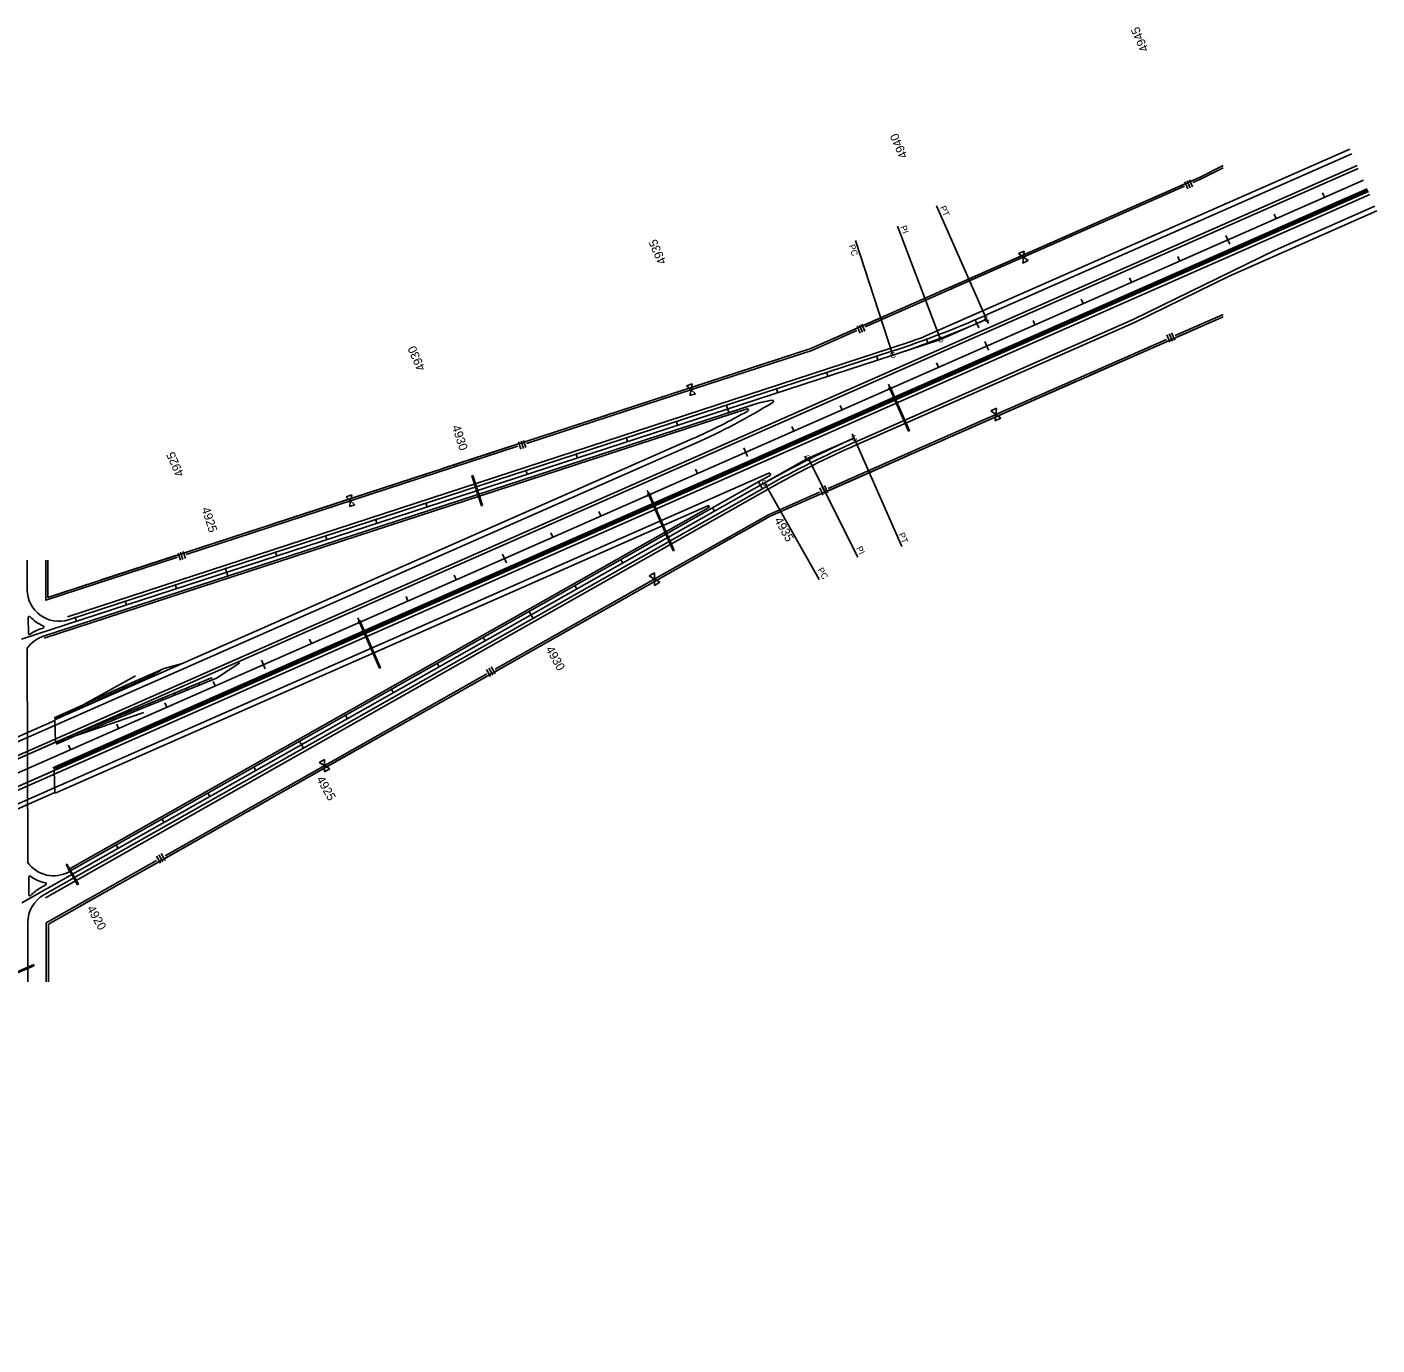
# Model space of a CAD drawing. Extents: x 192699 to 285914, y 194342 to 233219.
# Drawn here: x 237535 to 240097, y 212536 to 215037 of the extents above; entities that cross this region are included whole.
import ezdxf

# ---------------------------------------------------------------- set-up
doc = ezdxf.new("R2010")
doc.units = 0
for name, color, linetype in [('CENT LINE', 7, 'Continuous'), ('CONCRETE', 7, 'Continuous'), ('CURVE DATA', 7, 'Continuous'), ('CURVE LINE', 7, 'Continuous'), ('DRAINAGE', 7, 'Continuous'), ('GUARDRAIL', 7, 'Continuous'), ('R-W - CofA', 7, 'Continuous'), ('R_Proposed Guardrail', 7, 'Continuous'), ('ROAD', 7, 'Continuous'), ('SHOULDER', 7, 'Continuous'), ('STATIONING1', 7, 'Continuous'), ('STATIONING2', 7, 'Continuous'), ('WRSF', 7, 'Continuous')]:
    doc.layers.add(name, color=color, linetype=linetype)

msp = doc.modelspace()

# ---------------------------------------------------------------- linework, layer by layer
at = {"layer": 'CENT LINE'}
for p, q in [((235115.1, 212563.9), (240071.3, 214746.4)), ((239356.2, 214482.3), (239356.2, 214482.3)), ((237524.9, 213875.3), (239178.5, 214414.4)), ((239105, 214257), (239105, 214257)), ((237525.7, 213375.3), (238935, 214171.8))]:
    msp.add_line(p, q, dxfattribs=at)
for centre, start, end in [((238586.5, 216230.2), 288.0579, 293.7667), ((239874.7, 212509.1), 113.7665, 119.4745)]:
    msp.add_arc(centre, 1909.9, start, end, dxfattribs=at)
at = {"layer": 'CONCRETE'}
for p, q in [((237584.4, 213631.6), (240078.6, 214730)), ((237586, 213628), (240080.2, 214726.3))]:
    msp.add_line(p, q, dxfattribs=at)
at = {"layer": 'CURVE DATA'}
for points in [[(239356.2, 214482.3), (239261.3, 214697.8)], [(239187, 214658.7), (239269.1, 214444)], [(239356.2, 214482.3), (239271.6, 214674.5)], [(239178.5, 214414.4), (239107.7, 214631.8)], [(239105, 214257), (239195.7, 214051)], [(239112, 214030.9), (239017.9, 214218.6)], [(238935, 214171.8), (239038.3, 213988.9)]]:
    msp.add_lwpolyline(points, dxfattribs=at)
at = {"layer": 'CURVE LINE'}
for p, q in [((239269.1, 214444), (239356.2, 214482.3)), ((239017.9, 214218.6), (239105, 214257))]:
    msp.add_line(p, q, dxfattribs=at)
for points in [[(239178.5, 214414.4), (239269.1, 214444)], [(238935, 214171.8), (239017.9, 214218.6)]]:
    msp.add_lwpolyline(points, dxfattribs=at)
at = {"layer": 'DRAINAGE'}
for p, q in [((238379.3, 214185.4), (238397.9, 214128.4)), ((238381.2, 214186), (238399.8, 214129)), ((238715.8, 214147.3), (238761.7, 214043)), ((238717.6, 214148.1), (238763.6, 214043.8)), ((238166.7, 213905.5), (238204.1, 213820.4)), ((238168.5, 213906.3), (238206, 213821.2)), ((237609.5, 213447.9), (237631.1, 213409.6)), ((237611.2, 213448.9), (237632.9, 213410.6)), ((237504, 213238.8), (237548, 213258)), ((237504, 213236.6), (237548, 213255.8)), ((237548, 213255.8), (237548, 213258))]:
    msp.add_line(p, q, dxfattribs=at)
for points in [[(239172.5, 214348.4), (239176.1, 214350), (239174.5, 214353.7), (239170.9, 214352.1)], [(238714.9, 214146.9), (238718.5, 214148.5), (238716.9, 214152.2), (238713.3, 214150.6)], [(238165.7, 213905.1), (238169.4, 213906.7), (238167.8, 213910.4), (238164.1, 213908.8)]]:
    msp.add_lwpolyline(points, close=True, dxfattribs=at)
for points in [[(239173.4, 214348.8), (239208, 214270.1)], [(239175.2, 214349.6), (239209.9, 214270.9)], [(239209.9, 214270.9), (239208, 214270.1)], [(238379.3, 214185.4), (238381.2, 214186)], [(238399.8, 214129), (238397.9, 214128.4)], [(238761.7, 214043), (238763.6, 214043.8)], [(238204.1, 213820.4), (238206, 213821.2)], [(237609.5, 213447.9), (237611.2, 213448.9)], [(237631.1, 213409.6), (237632.9, 213410.6)]]:
    msp.add_lwpolyline(points, dxfattribs=at)
at = {"layer": 'GUARDRAIL'}
for p, q in [((237609.1, 213732.8), (237741.4, 213806)), ((237612.1, 213687.3), (237757.2, 213736.2))]:
    msp.add_line(p, q, dxfattribs=at)
at = {"layer": 'R-W - CofA'}
for p, q in [((239023, 214426.8), (239761.7, 214752.1)), ((239732.4, 214742.9), (239738.2, 214729.8)), ((239736.8, 214744.8), (239742.6, 214731.7)), ((239741.2, 214746.7), (239746.9, 214733.6)), ((239417.1, 214606.9), (239427.4, 214611.4)), ((239426.2, 214600.2), (239417.1, 214606.9)), ((239427.4, 214611.4), (239426.2, 214600.2)), ((239424.9, 214589), (239426.2, 214600.2)), ((239435.2, 214593.5), (239424.9, 214589)), ((239426.2, 214600.2), (239435.2, 214593.5)), ((238944.1, 214108), (239805.2, 214487.2)), ((239110.5, 214469), (239116.3, 214455.9)), ((239114.9, 214471), (239120.7, 214457.8)), ((239119.3, 214472.9), (239125.1, 214459.8)), ((239698, 214452.7), (239704.1, 214438.8)), ((239702.6, 214454.8), (239708.8, 214440.9)), ((239707.3, 214456.8), (239713.4, 214442.9)), ((238787, 214356.1), (238797.7, 214359.6)), ((238795.4, 214348.6), (238787, 214356.1)), ((238793.1, 214337.6), (238795.4, 214348.6)), ((238797.7, 214359.6), (238795.4, 214348.6)), ((238795.4, 214348.6), (238803.8, 214341.1)), ((238803.8, 214341.1), (238793.1, 214337.6)), ((239364.1, 214308.7), (239375.1, 214313.5)), ((239373.8, 214301.6), (239364.1, 214308.7)), ((239372.5, 214289.8), (239373.8, 214301.6)), ((239375.1, 214313.5), (239373.8, 214301.6)), ((239373.8, 214301.6), (239383.4, 214294.6)), ((239383.4, 214294.6), (239372.5, 214289.8)), ((238468.3, 214249.5), (238472.7, 214235.9)), ((238472.8, 214251), (238477.3, 214237.3)), ((238477.4, 214252.5), (238481.8, 214238.8)), ((238141, 214145.5), (238151.7, 214149)), ((238149.4, 214138), (238141, 214145.5)), ((238151.7, 214149), (238149.4, 214138)), ((239039.6, 214162.8), (239045.7, 214148.9)), ((239044.2, 214164.8), (239050.4, 214150.9)), ((239048.9, 214166.9), (239055, 214153)), ((238147, 214127), (238149.4, 214138)), ((238157.7, 214130.5), (238147, 214127)), ((238149.4, 214138), (238157.7, 214130.5)), ((237826.8, 214040.4), (237831.3, 214026.7)), ((237831.4, 214041.8), (237835.8, 214028.2)), ((237574.6, 214025.4), (237574.7, 213954.7)), ((237822.3, 214038.9), (237826.7, 214025.2)), ((238715.8, 213995.5), (238726.2, 214001.4)), ((238726.1, 213989.4), (238715.8, 213995.5)), ((238726, 213977.5), (238726.1, 213989.4)), ((238726.2, 214001.4), (238726.1, 213989.4)), ((238726.1, 213989.4), (238736.4, 213983.4)), ((238736.4, 213983.4), (238726, 213977.5)), ((238407.4, 213818), (238414.9, 213804.8)), ((238411.8, 213820.5), (238419.3, 213807.3)), ((238416.2, 213823), (238423.7, 213809.8)), ((238089.5, 213641.5), (238099.9, 213647.4)), ((238099.8, 213635.5), (238089.5, 213641.5)), ((238099.7, 213623.5), (238099.8, 213635.5)), ((238099.9, 213647.4), (238099.8, 213635.5)), ((238099.8, 213635.5), (238110.1, 213629.4)), ((238110.1, 213629.4), (238099.7, 213623.5)), ((237781.1, 213464.1), (237788.6, 213450.8)), ((237785.5, 213466.5), (237793, 213453.3)), ((237789.9, 213469), (237797.4, 213455.8)), ((237576, 213225.4), (237575.8, 213334.7))]:
    msp.add_line(p, q, dxfattribs=at)
for points in [[(239746, 214745.2), (239761.7, 214752.1), (239805.2, 214773.9)], [(239747.5, 214741.7), (239763.4, 214748.7), (239805.2, 214769.6)], [(239761.7, 214752.1), (239805.2, 214773.9)], [(239431.3, 214602.5), (239731.8, 214734.8)], [(239592, 214677.4), (239730.3, 214738.3)], [(239429.8, 214606), (239568, 214666.8)], [(239572.5, 214668.8), (239577.8, 214671.1)], [(239582.2, 214673.1), (239587.6, 214675.5)], [(239286.4, 214542.8), (239429.8, 214606)], [(239125.7, 214467.9), (239431.3, 214602.5)], [(239124.1, 214471.4), (239262.4, 214532.3)], [(239266.8, 214534.2), (239272.2, 214536.6)], [(239276.6, 214538.5), (239281.9, 214540.9)], [(239714, 214451.5), (239805.2, 214491.6)], [(239715.7, 214447.8), (239805.2, 214487.2)], [(238800.7, 214350.4), (239024.4, 214423.3), (239109.9, 214460.9)], [(238968.1, 214408.9), (239023, 214426.8), (239108.4, 214464.4)], [(237574.7, 213954.7), (239023, 214426.8)], [(239379.2, 214304), (239697.4, 214444.1)], [(239552.6, 214376), (239699, 214440.4)], [(238799.6, 214354), (238943.2, 214400.8)], [(238947.8, 214402.3), (238953.3, 214404.1)], [(238957.9, 214405.6), (238963.5, 214407.4)], [(239542.3, 214371.4), (239547.9, 214373.9)], [(238483.2, 214246.8), (238800.7, 214350.4)], [(238650.6, 214305.4), (238799.6, 214354)], [(239380.9, 214300.3), (239527.2, 214364.8)], [(239531.9, 214366.9), (239537.6, 214369.3)], [(238482, 214250.5), (238625.7, 214297.3)], [(238630.3, 214298.8), (238635.8, 214300.6)], [(238640.4, 214302.1), (238646, 214303.9)], [(239055.6, 214161.5), (239379.2, 214304)], [(239229, 214233.5), (239380.9, 214300.3)], [(238322.1, 214198.3), (238465.7, 214245.1)], [(238154.7, 214139.7), (238466.9, 214241.5)], [(239057.3, 214157.8), (239203.6, 214222.3)], [(239208.3, 214224.4), (239214, 214226.8)], [(239218.7, 214228.9), (239224.3, 214231.4)], [(238301.8, 214191.7), (238307.3, 214193.5)], [(238311.9, 214195), (238317.5, 214196.8)], [(238153.5, 214143.4), (238297.1, 214190.2)], [(238004.6, 214094.8), (238153.5, 214143.4)], [(238731.3, 213992.4), (238942.3, 214111.6), (239039, 214154.2)], [(238896.7, 214081.2), (238944.1, 214108), (239040.6, 214150.5)], [(237837.2, 214036.2), (238154.7, 214139.7)], [(237575.8, 213334.7), (238944.1, 214108)], [(237994.4, 214091.5), (238000, 214093.3)], [(237836, 214039.8), (237979.6, 214086.7)], [(237984.3, 214088.2), (237989.8, 214090)], [(238733.3, 213988.8), (238872.5, 214067.5)], [(238877, 214070.1), (238882.3, 214073.1)], [(238886.8, 214075.6), (238892.2, 214078.7)], [(237570.8, 214025.4), (237570.9, 213949.4), (237820.8, 214030.9)], [(237574.6, 214025.4), (237574.7, 213954.7), (237651.1, 213979.6)], [(237676.1, 213987.7), (237819.7, 214034.5)], [(238423.5, 213818.4), (238731.3, 213992.4)], [(238588.8, 213907.2), (238733.3, 213988.8)], [(237655.7, 213981.1), (237661.3, 213982.9)], [(237665.9, 213984.4), (237671.4, 213986.2)], [(238425.4, 213814.9), (238564.7, 213893.6)], [(238569.1, 213896.1), (238574.5, 213899.1)], [(238579, 213901.7), (238584.4, 213904.7)], [(238105, 213638.4), (238407.6, 213809.4)], [(238270.4, 213727.2), (238409.6, 213805.9)], [(238107, 213634.9), (238246.2, 213713.6)], [(238250.7, 213716.1), (238256, 213719.1)], [(238260.5, 213721.6), (238265.9, 213724.7)], [(237797.2, 213464.4), (238105, 213638.4)], [(237962.5, 213553.2), (238107, 213634.9)], [(237799.1, 213460.9), (237938.4, 213539.6)], [(237942.8, 213542.1), (237948.2, 213545.1)], [(237952.7, 213547.7), (237958.1, 213550.7)], [(237572, 213225.4), (237571.8, 213337), (237781.3, 213455.4)], [(237644.1, 213373.2), (237783.3, 213451.9)], [(237576, 213225.4), (237575.8, 213334.7), (237619.9, 213359.6)], [(237624.4, 213362.1), (237629.7, 213365.1)], [(237634.2, 213367.7), (237639.6, 213370.7)]]:
    msp.add_lwpolyline(points, dxfattribs=at)
at = {"layer": 'R_Proposed Guardrail'}
for p, q in [((237717.5, 213785.8), (237795.3, 213820.1)), ((237764.7, 213802.8), (237786.8, 213814.7)), ((237795.3, 213820.1), (237827.7, 213828.4)), ((237894.8, 213801.7), (237939.3, 213830.4)), ((237626.7, 213743.7), (237717.5, 213785.8)), ((237718.9, 213782.6), (237764.7, 213802.8)), ((237746.7, 213741.2), (237894.8, 213801.7)), ((237837.9, 213782.3), (237884.2, 213801.2)), ((237885.4, 213802.8), (237884.2, 213801.2)), ((237886.2, 213800.9), (237884.2, 213801.2)), ((237885.4, 213802.8), (237886.2, 213800.9)), ((237628.2, 213740.5), (237718.9, 213782.6)), ((237629.6, 213697.1), (237837.9, 213782.3)), ((237603.9, 213733.6), (237586.8, 213726.1)), ((237603.9, 213733.6), (237626.8, 213743.7)), ((237605.3, 213730.4), (237628.2, 213740.5)), ((237631, 213693.9), (237746.7, 213741.2)), ((237605.3, 213730.4), (237588.2, 213722.9)), ((237606.7, 213687.2), (237589.5, 213679.8)), ((237608.1, 213684), (237590.9, 213676.5)), ((237606.7, 213687.2), (237629.6, 213697.1)), ((237608.1, 213684), (237631, 213693.9))]:
    msp.add_line(p, q, dxfattribs=at)
for centre in [(237786.8, 213814.7), (237718.6, 213783.3), (237741.5, 213793.4), (237752.9, 213798.4), (237764.4, 213803.5), (237861.4, 213791), (237673.3, 213762.3), (237695.9, 213772.8), (237792, 213762.7), (237815.1, 213772.1), (237838.2, 213781.6), (237610.7, 213733.6), (237627.9, 213741.2), (237650.6, 213751.7), (237722.5, 213734.3), (237745.7, 213743.7), (237768.8, 213753.2), (237589.3, 213724.2), (237590.7, 213724.8), (237592.2, 213725.5), (237593.6, 213726.1), (237595, 213726.7), (237596.4, 213727.4), (237599.3, 213728.6), (237602.2, 213729.9), (237605, 213731.1), (237653.1, 213705.9), (237676.2, 213715.4), (237699.4, 213724.8), (237592.6, 213680.3), (237594.1, 213680.9), (237595.5, 213681.5), (237596.9, 213682.2), (237598.4, 213682.8), (237601.2, 213684), (237604.1, 213685.3), (237607, 213686.5), (237612.7, 213689), (237629.9, 213696.4), (237591.2, 213679.7)]:
    msp.add_circle(centre, 0.75, dxfattribs=at)
at = {"layer": 'ROAD'}
for p, q in [((239353.2, 214489.2), (240049.6, 214795.9)), ((235103, 212591.4), (240059.2, 214773.9)), ((235127.2, 212536.4), (240083.4, 214719)), ((239904, 214613.7), (240093.1, 214697)), ((239108, 214250.1), (239634.3, 214481.9)), ((237614.3, 213912.3), (239176.2, 214421.6)), ((237566.4, 213880.9), (238914.4, 214320.4)), ((236117.4, 213064.3), (238802.8, 214246.9)), ((236247.6, 213003.6), (238943, 214190.5)), ((237615.1, 213434.4), (238931.3, 214178.3)), ((237567.3, 213390.2), (238938.7, 214165.2)), ((237535.7, 213969.3), (237535.6, 214025.3)), ((237537.9, 213886.3), (237537.8, 213916.4)), ((237561.7, 213895.2), (237566.2, 213896.6)), ((237536.6, 213451.9), (237535.9, 213858.4)), ((237462.5, 213665.9), (237588.2, 213721.3)), ((237588.2, 213721.3), (237589.5, 213679.8)), ((237463.8, 213624.4), (237589.5, 213679.8)), ((237461.2, 213570.8), (237586.9, 213626.2)), ((237586.9, 213626.2), (237588.1, 213584.6)), ((237462.4, 213529.3), (237588.1, 213584.6)), ((237538.7, 213390.7), (237538.7, 213424.1)), ((237559.9, 213403.2), (237571, 213409.5)), ((237537, 213225.3), (237536.8, 213337.8))]:
    msp.add_line(p, q, dxfattribs=at)
for points in [[(239634.2, 214481.8), (239904, 214613.7)], [(239634.3, 214481.9), (239904, 214613.7)]]:
    msp.add_lwpolyline(points, dxfattribs=at)
for centre, radius, start, end in [((238586.5, 216230.2), 1902.4, 288.0579, 293.7667), ((238326.5, 215328.6), 1182, 293.7667, 301.896), ((238981.8, 214113.6), 217.5, 98.4954, 108.0579), ((238950, 214326.8), 2, 301.896, 98.4954), ((239874.7, 212509.1), 1902.4, 113.7665, 119.4745), ((239874.7, 212509.1), 1917.4, 118.9986, 119.4745), ((238944, 214188.3), 2.5, 298.9986, 113.7667), ((237595.7, 213969.4), 60, 180.1002, 288.0579), ((237539.8, 213916.4), 2, 43.4419, 180.1002), ((237595.7, 213969.4), 75, 223.4419, 246.93), ((237539.9, 213886.3), 2, 180.1, 305.8617), ((237585, 213823.9), 75, 108.0579, 125.8617), ((237565.5, 213898.5), 2, 288.0579, 66.93), ((237585, 213823.9), 60, 108.0579, 144.8518), ((237585.6, 213486.6), 60, 215.3476, 299.4745), ((237540.7, 213424.1), 2, 54.3383, 180.1), ((237585.6, 213486.6), 75, 234.3383, 258.3467), ((237596.8, 213337.9), 75, 119.4745, 136.7585), ((237570, 213411.2), 2, 299.4745, 78.3467), ((237596.8, 213337.9), 60, 119.4745, 180.0999), ((237540.7, 213390.7), 2, 180.1, 316.7585)]:
    msp.add_arc(centre, radius, start, end, dxfattribs=at)
at = {"layer": 'SHOULDER'}
for p, q in [((239236.5, 214448.7), (240045.5, 214805)), ((235105.4, 212585.9), (240061.7, 214768.4)), ((235124.7, 212541.9), (240081, 214724.5)), ((239816.5, 214564.3), (240097.1, 214687.9)), ((239636.9, 214476.4), (239816.5, 214564.3)), ((239110.4, 214244.6), (239636.7, 214476.3)), ((237612.4, 213918), (239174.3, 214427.3)), ((237567.6, 213877.1), (238901.9, 214312.2)), ((237587.6, 213722.6), (238798.8, 214256)), ((237570.2, 213384.9), (238941.6, 214160)), ((237588.7, 213583.3), (238827.2, 214128.6)), ((237613.1, 213437.9), (238829, 214125.1))]:
    msp.add_line(p, q, dxfattribs=at)
for centre, radius, start, end in [((238586.5, 216230.2), 1896.4, 288.0579, 290.0445), ((238326.5, 215328.6), 1172, 293.7667, 299.4977), ((238902.5, 214310.3), 2, 299.4977, 108.0579), ((239874.7, 212509.1), 1896.4, 113.7665, 119.4745), ((238828, 214126.8), 2, 299.4745, 113.7667)]:
    msp.add_arc(centre, radius, start, end, dxfattribs=at)
at = {"layer": 'STATIONING1'}
for p, q in [((239993.5, 214722), (239997.2, 214713.8)), ((239902, 214681.7), (239905.6, 214673.5)), ((239810.5, 214641.4), (239814.1, 214633.2)), ((239810.5, 214641.4), (239817.7, 214625))]:
    msp.add_line(p, q, dxfattribs=at)
for points in [[(239719, 214601.1), (239722.6, 214592.9)], [(239627.5, 214560.8), (239631.1, 214552.6)], [(239535.9, 214520.5), (239539.6, 214512.3)], [(239444.4, 214480.2), (239448, 214472)], [(239352.9, 214439.9), (239360.2, 214423.4)], [(239261.4, 214399.6), (239265, 214391.4)], [(239169.9, 214359.3), (239173.5, 214351.1)], [(239078.3, 214319), (239082, 214310.8)], [(238986.8, 214278.7), (238990.4, 214270.5)], [(238895.3, 214238.4), (238902.6, 214221.9)], [(238803.8, 214198.1), (238807.4, 214189.9)], [(238712.3, 214157.8), (238715.9, 214149.6)], [(238620.7, 214117.5), (238624.4, 214109.3)], [(238529.2, 214077.2), (238532.9, 214069)], [(238437.7, 214036.9), (238445, 214020.4)], [(238346.2, 213996.6), (238349.8, 213988.4)], [(238254.7, 213956.3), (238258.3, 213948)], [(238163.1, 213916), (238166.8, 213907.7)], [(238071.6, 213875.7), (238075.3, 213867.4)], [(237980.1, 213835.4), (237987.4, 213818.9)], [(237888.6, 213795.1), (237892.2, 213786.8)], [(237797.1, 213754.8), (237800.7, 213746.5)], [(237705.5, 213714.5), (237709.2, 213706.2)], [(237614, 213674.2), (237617.7, 213665.9)]]:
    msp.add_lwpolyline(points, dxfattribs=at)
at = {"layer": 'STATIONING2'}
for points in [[(239334.2, 214482.6), (239341.3, 214466.1)], [(239352.6, 214490.6), (239356.2, 214482.3)], [(239352.6, 214490.6), (239359.8, 214474.1)], [(239241.7, 214445.9), (239244.8, 214437.4)], [(239147.4, 214413.8), (239150.2, 214405.2)], [(239052.3, 214382.8), (239055.1, 214374.2)], [(238957.2, 214351.8), (238960, 214343.2)], [(238862.2, 214320.8), (238867.7, 214303.6)], [(238767.1, 214289.8), (238769.9, 214281.2)], [(238672, 214258.8), (238674.8, 214250.2)], [(239101.4, 214265.2), (239105, 214257)], [(239101.4, 214265.2), (239108.6, 214248.8)], [(238576.9, 214227.8), (238579.7, 214219.2)], [(239011.1, 214222.6), (239015.1, 214214.6)], [(238481.9, 214196.8), (238484.7, 214188.2)], [(238922.6, 214175.1), (238931.5, 214159.4)], [(238386.8, 214165.8), (238392.4, 214148.7)], [(238291.7, 214134.8), (238294.5, 214126.2)], [(238835.5, 214125.9), (238840, 214118.1)], [(238196.6, 214103.8), (238199.4, 214095.2)], [(238101.6, 214072.8), (238104.4, 214064.2)], [(238748.5, 214076.7), (238752.9, 214068.9)], [(238006.5, 214041.8), (238009.3, 214033.2)], [(238661.4, 214027.5), (238665.9, 214019.7)], [(237911.4, 214010.8), (237917, 213993.7)], [(237816.4, 213979.8), (237819.1, 213971.2)], [(238574.4, 213978.3), (238578.8, 213970.5)], [(237721.3, 213948.8), (237724.1, 213940.2)], [(237626.2, 213917.8), (237629, 213909.2)], [(238487.3, 213929.1), (238496.2, 213913.4)], [(238400.3, 213879.9), (238404.7, 213872)], [(238313.2, 213830.7), (238317.6, 213822.8)], [(238226.1, 213781.5), (238230.6, 213773.6)], [(238139.1, 213732.3), (238143.5, 213724.4)], [(238052, 213683.1), (238060.9, 213667.4)], [(237965, 213633.9), (237969.4, 213626)], [(237877.9, 213584.7), (237882.3, 213576.8)], [(237790.8, 213535.5), (237795.3, 213527.6)], [(237703.8, 213486.3), (237708.2, 213478.4)], [(237616.7, 213437.1), (237625.6, 213421.4)]]:
    msp.add_lwpolyline(points, dxfattribs=at)
at = {"layer": 'WRSF'}
msp.add_line((237585.2, 213629.8), (240079.4, 214728.1), dxfattribs=at)

# ---------------------------------------------------------------- texts
at = {"layer": 'CURVE DATA'}
for s, height, rotation, p in [('PT', 12, 293.7667, (239267.3, 214694.6)), ('PI', 12, 290.9123, (239192.2, 214657.6)), ('PC', 12, 288.0579, (239094.3, 214622.2)), ('C', 10.8, 23.7667, (239353.4, 214475.2)), ('C', 10.8, 18.0579, (239265.6, 214437.1)), ('C', 10.8, 18.0579, (239175, 214407.6)), ('C', 10.8, 23.7665, (239102.2, 214249.8)), ('C', 10.8, 18.0579, (239014.4, 214211.8)), ('C', 10.8, 29.4745, (238932.9, 214164.4)), ('PT', 12, 293.7665, (239188.7, 214074.4)), ('PI', 12, 296.6205, (239108.4, 214048.1)), ('PC', 12, 299.4745, (239034.9, 214007.1))]:
    msp.add_text(s, height=height, rotation=rotation, dxfattribs=at).set_placement(p)
at = {"layer": 'STATIONING1'}
for s, p in [('4945', (239664.3, 214993.8)), ('4940', (239207, 214791.7)), ('4935', (238749.1, 214590.8)), ('4930', (238291.8, 214388.7)), ('4925', (237833.9, 214187.8))]:
    msp.add_text(s, height=16.5, rotation=113.7667, dxfattribs=at).set_placement(p)
at = {"layer": 'STATIONING2'}
for s, rotation, p in [('4930', 288.0579, (238341.4, 214278.5)), ('4925', 288.0579, (237866.2, 214122.9)), ('4935', 299.4745, (238952.9, 214101.1)), ('4930', 299.4745, (238518.9, 213856.4)), ('4925', 299.4745, (238083.9, 213609.9)), ('4920', 299.4745, (237648.3, 213364.4))]:
    msp.add_text(s, height=16.5, rotation=rotation, dxfattribs=at).set_placement(p)

doc.saveas('drawing.dxf')
